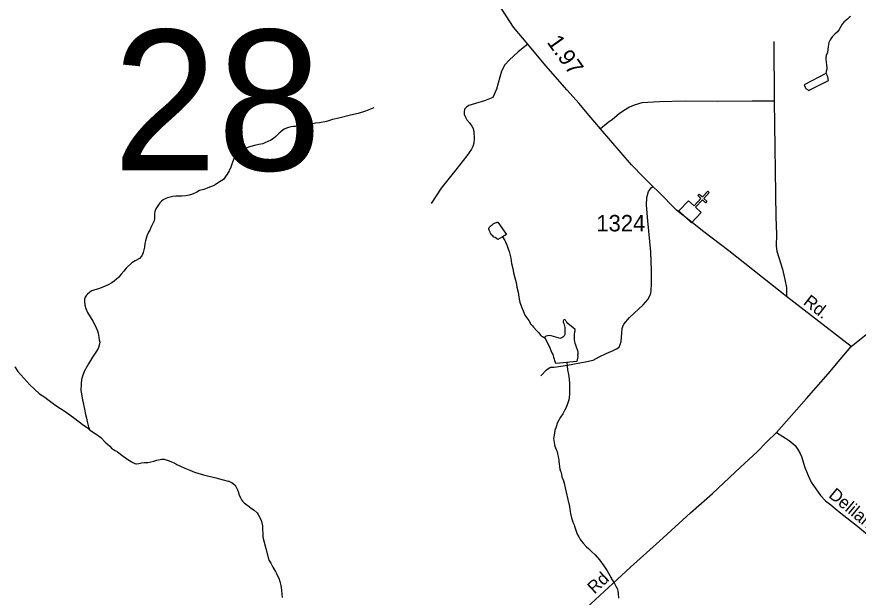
# Model space of a CAD drawing. Extents: x 2220236 to 2384410, y 720751 to 894131.
# Drawn here: x 2269709 to 2276098, y 832441 to 836847 of the extents above; entities that cross this region are included whole.
import ezdxf

# ---------------------------------------------------------------- set-up
doc = ezdxf.new("R2010")
doc.units = 0
for name, color, linetype in [('Exist Cultural Church CELL', 7, 'Continuous'), ('Exist Hydrographic Creek Single Shore', 7, 'Continuous'), ('Exist Hydrographic Misc Water Feature', 7, 'Continuous'), ('Exist Hydrographic Pond Under 1500 Sq Ft', 7, 'Continuous'), ('Exist Road Non-System Type 51', 7, 'Continuous'), ('Exist Road Non-System Type 51 Label', 7, 'Continuous'), ('Exist Road Secondary Mileage Hundredths English Label', 7, 'Continuous'), ('Exist Road Secondary Structure Standard Bridge Number Label', 7, 'Continuous'), ('Exist Road Secondary Type 51 Attributed', 7, 'Continuous'), ('Exist Road Secondary Type 51 Label', 7, 'Continuous'), ('Exist Road Secondary Type 51 Number Label', 7, 'Continuous')]:
    doc.layers.add(name, color=color, linetype=linetype)

msp = doc.modelspace()

# ---------------------------------------------------------------- linework, layer by layer
at = {"layer": 'Exist Cultural Church CELL'}
msp.add_lwpolyline([(2274809.8, 835451.2), (2274851.4, 835412.3), (2274903.5, 835467.7), (2274880.2, 835489.7), (2274891.2, 835501.3), (2274914.5, 835479.4), (2274955.7, 835523.2), (2274967.3, 835512.2), (2274926.1, 835468.4), (2274949.5, 835446.5), (2274938.5, 835434.8), (2274915.2, 835456.8), (2274863, 835401.3), (2274905, 835361.7), (2274832, 835284.2), (2274736.9, 835373.6)], close=True, dxfattribs=at)
at = {"layer": 'Exist Hydrographic Creek Single Shore'}
for points in [[(2269693.2, 834190.4), (2269715.4, 834154.5), (2269806.2, 834054.2), (2269880.9, 833985.4), (2269921, 833958.4), (2269945.2, 833940.8), (2269975.6, 833918.8), (2270006, 833896.9), (2270039.9, 833873.2), (2270084, 833846.1), (2270148.6, 833797.8), (2270204.7, 833755), (2270245.1, 833725.3), (2270264.1, 833707.9)], [(2270264.1, 833707.9), (2270267.3, 833705.2), (2270303.6, 833684.1), (2270317.5, 833674), (2270345.3, 833652.1), (2270380, 833618.5), (2270414.4, 833586.7), (2270428.6, 833572.3), (2270441.5, 833563.1), (2270454.8, 833554.7), (2270473, 833545.1), (2270484.3, 833537.7), (2270496.9, 833527.6), (2270514.9, 833511.4), (2270551.4, 833486.1), (2270589.3, 833462.3), (2270605.6, 833454.8), (2270611.8, 833453), (2270617.7, 833452.9), (2270635.1, 833456.5), (2270655.2, 833461), (2270677.2, 833463.1), (2270704.2, 833464.2), (2270725.2, 833467.7), (2270749.3, 833473.8), (2270771.1, 833479.9), (2270797.8, 833485.9), (2270808, 833488.3), (2270819.1, 833488.1), (2270827.6, 833487.9), (2270835.1, 833486.1), (2270865.1, 833476.3), (2270883, 833469.4), (2270909.3, 833457.3), (2270923.3, 833448.9), (2270951.5, 833435.2), (2270983.7, 833419.7), (2271021.8, 833405.8), (2271057.8, 833390.3), (2271126, 833369.2), (2271219.9, 833346), (2271274.4, 833332.7), (2271312.3, 833322.7), (2271318.5, 833321), (2271334.1, 833315), (2271340.2, 833310.7), (2271356.7, 833298.8), (2271364.4, 833291.5), (2271370.8, 833281.5), (2271385, 833255.6), (2271391.1, 833235.1), (2271395.1, 833221.9), (2271407.7, 833193.8), (2271415.6, 833179.5), (2271423.6, 833169.5), (2271435.8, 833157.8), (2271455.8, 833142), (2271474.2, 833128.5), (2271490, 833114), (2271510.1, 833102.1), (2271532.6, 833080.4), (2271540.5, 833068.7), (2271563.3, 833024.9), (2271573.2, 832981.1), (2271577.9, 832895.1), (2271598.8, 832809.4), (2271621.9, 832722), (2271637.8, 832697.7), (2271642.2, 832687.8), (2271652, 832669.5), (2271660.2, 832655.6), (2271672.6, 832636.3), (2271680.5, 832619.7), (2271689, 832602.5), (2271698.8, 832585.9), (2271707.1, 832558.5), (2271713.4, 832530.5), (2271717.9, 832494.3), (2271722.1, 832462.4), (2271724.3, 832438.4)]]:
    msp.add_lwpolyline(points, dxfattribs=at)
at = {"layer": 'Exist Hydrographic Misc Water Feature'}
for points in [[(2276040, 836850.7), (2276029.9, 836841.1), (2276019.9, 836833.1), (2276006.3, 836822.9), (2275988.2, 836806.9), (2275976.4, 836790.7), (2275966.9, 836772.9), (2275952.9, 836750.2), (2275941.1, 836734), (2275921.1, 836716.4), (2275901.6, 836695.5), (2275885.4, 836673.5), (2275875.8, 836651.8), (2275869.9, 836621.4), (2275868.5, 836599.4), (2275864.7, 836577.2), (2275854.7, 836553.8), (2275853.1, 836535.8), (2275853.1, 836523.3), (2275854.4, 836506.9), (2275857.7, 836477.3), (2275859.8, 836465.1), (2275859.8, 836449.4), (2275855.9, 836435.7), (2275853.5, 836416.1)], [(2272419.6, 836156.6), (2272356.1, 836130.1), (2272300.3, 836114.2), (2272242.7, 836101.3), (2272153, 836078.5), (2272106.8, 836068), (2272061.3, 836053.5), (2272006.9, 836043.2), (2271977.3, 836038.9), (2271935.2, 836030.6), (2271857.5, 836018.4), (2271825.7, 836015.8), (2271809.6, 836015.1), (2271790.5, 836012.2), (2271772.7, 836007.7), (2271757.5, 836003.1), (2271739.6, 835994.6), (2271729.6, 835987.3), (2271712.3, 835974.5), (2271700.3, 835964.3), (2271690.2, 835954.6), (2271676.1, 835938.5), (2271657.1, 835922.5), (2271636.5, 835909.8), (2271592.8, 835889.4), (2271576.9, 835883.2), (2271546.9, 835877.2), (2271513, 835870.4), (2271468.8, 835858.2), (2271449, 835850.4), (2271429.1, 835840.3), (2271409.2, 835829.9), (2271393.5, 835818.1), (2271378.4, 835800.4), (2271365.6, 835783.2), (2271357.8, 835771.3), (2271350.1, 835749.1), (2271342.1, 835727.3), (2271334.4, 835705.2), (2271322.8, 835683.4), (2271320.8, 835679.2), (2271307.1, 835652.6), (2271293.3, 835634.9), (2271277.4, 835612.9), (2271253.5, 835596.3), (2271239.5, 835588.4), (2271213.6, 835571.6), (2271193.7, 835562.1), (2271171.9, 835553.7), (2271154.1, 835547.5), (2271128.3, 835537.2), (2271096.2, 835527.4), (2271074.4, 835517), (2271043.2, 835501.3), (2271016.5, 835492), (2270992.7, 835487.6), (2270960.9, 835485.9), (2270916.6, 835485.2), (2270893.9, 835484.1), (2270852.7, 835472.4), (2270840.8, 835468.8), (2270820.9, 835456.7), (2270807.3, 835448.1), (2270795.5, 835434.3), (2270785.4, 835419.7), (2270779.6, 835411.6), (2270773.5, 835403.6), (2270763.7, 835388.3), (2270757.8, 835370.4), (2270754.2, 835354.1), (2270754.3, 835327.9), (2270753.3, 835313.8), (2270752.1, 835304), (2270750.4, 835297.4), (2270748.6, 835293.5), (2270746.6, 835289.3), (2270727, 835248.1), (2270717.4, 835227.6), (2270709.2, 835211.4), (2270699.6, 835189.6), (2270693.7, 835175), (2270686.2, 835147.2), (2270681.9, 835126.7), (2270678.3, 835097.2), (2270669, 835059), (2270664.8, 835049.3), (2270656.9, 835031.4), (2270639.2, 835012.7), (2270607.3, 834994.7), (2270581.4, 834980.5), (2270537.9, 834937.8), (2270520.1, 834916.2), (2270500.2, 834893.6), (2270482.4, 834871), (2270448.9, 834838.9), (2270429, 834826.9), (2270403.1, 834812.6)], [(2273397.7, 835177.9), (2273414.5, 835149.7), (2273418.6, 835139.8), (2273424.9, 835125.6), (2273431.1, 835108.4), (2273439.5, 835085.9), (2273447.2, 835064.4), (2273455.8, 835034.1), (2273460, 835014.3), (2273466.4, 834974.8), (2273474.8, 834936.9), (2273480.9, 834902.3), (2273489.3, 834864.4), (2273499.4, 834830.5), (2273505.9, 834794.2), (2273516.3, 834757.3), (2273520.4, 834718.5), (2273527, 834690.5), (2273531, 834673.3), (2273541.2, 834645.3), (2273553.7, 834615.5), (2273565.8, 834581.4), (2273573.8, 834571.4), (2273596.1, 834541.5), (2273612.3, 834513.2), (2273624.8, 834501.5), (2273632.8, 834491.5), (2273658.8, 834464.1), (2273670.7, 834450.7), (2273687.2, 834428), (2273693.7, 834423), (2273701.2, 834418.9), (2273713.2, 834412.7), (2273718, 834410.4)], [(2270403.1, 834812.6), (2270375.3, 834800.1), (2270329.7, 834782.3), (2270299.7, 834773.8), (2270277.6, 834767.7), (2270261.9, 834757.5), (2270245.8, 834741.4), (2270238.1, 834733.4), (2270228, 834718.9), (2270222.4, 834703.2), (2270222.4, 834686.8), (2270224.5, 834658.9), (2270231.4, 834631.9), (2270244.6, 834601.1), (2270265.2, 834569.5), (2270285.9, 834537.3), (2270302, 834507.4), (2270310.1, 834485.9), (2270320.4, 834461.8), (2270326.6, 834446.2), (2270330.9, 834415.6), (2270335.1, 834395.9), (2270339, 834377.7), (2270337.4, 834362.3), (2270325.5, 834328.2), (2270307.9, 834301.3), (2270284.4, 834261.8), (2270252.9, 834213.2), (2270242.7, 834195.4), (2270221.2, 834154.8), (2270217.1, 834146.7), (2270207.7, 834119), (2270199.9, 834093), (2270196, 834060.9), (2270194.6, 834011.1), (2270199, 833984.7), (2270204.9, 833950.8), (2270214.4, 833903.1), (2270221.9, 833868.5), (2270230.2, 833828.3), (2270236.5, 833800.9), (2270242.9, 833775.5), (2270246.7, 833754.8), (2270252.9, 833735), (2270264.1, 833707.9)], [(2273885, 834223.9), (2273889.1, 834195.9), (2273891.4, 834166.3), (2273897.9, 834132.7), (2273901.8, 834116.3), (2273904, 834093.9), (2273906.4, 834066), (2273906.5, 834038.1), (2273906.9, 834014.5), (2273906.9, 833982.3), (2273903.1, 833957.8), (2273901.8, 833938.2), (2273891.6, 833908.2), (2273880.2, 833880.6), (2273868.3, 833857.8), (2273854.7, 833833.5), (2273836.7, 833807.7), (2273814.9, 833767.8), (2273803.4, 833733.6), (2273793.6, 833705.2), (2273788, 833670.9), (2273784.2, 833645.4), (2273792.4, 833599.3), (2273794.8, 833587.1), (2273805.1, 833561.3), (2273811, 833545.8), (2273815.2, 833529.3), (2273819.4, 833509.5), (2273821.4, 833493.8), (2273823.8, 833483.2), (2273825.7, 833467.4), (2273826.2, 833455.3), (2273829.9, 833431.3), (2273832.2, 833413.2), (2273838.4, 833397.6), (2273842.8, 833386.1), (2273848.7, 833355.4), (2273861.1, 833324), (2273865.4, 833305.9), (2273871.5, 833269.7), (2273879.7, 833238.3), (2273892.3, 833182.3), (2273905, 833127.9), (2273907.2, 833106.6), (2273913.4, 833076.3), (2273919.6, 833044), (2273925.8, 833026.8), (2273930.1, 833010.3), (2273940.1, 832988.8), (2273942.6, 832978.9), (2273950.6, 832956.4), (2273964.6, 832918.4), (2273977, 832898.5), (2273987, 832878.6), (2273997.3, 832865.3), (2274009.1, 832851.3), (2274031.5, 832825.2), (2274051.8, 832807.7), (2274073.7, 832787.6), (2274100.1, 832762.4), (2274132.4, 832724.1), (2274166.9, 832679.1), (2274191.4, 832640.8), (2274211.6, 832605), (2274229.7, 832573.5), (2274248.1, 832543.6), (2274258.2, 832525.3), (2274268.3, 832507.1), (2274272.5, 832487.3), (2274274.7, 832467.6), (2274277.3, 832434.1)]]:
    msp.add_lwpolyline(points, dxfattribs=at)
at = {"layer": 'Exist Hydrographic Pond Under 1500 Sq Ft'}
for points in [[(2275853.5, 836416.1), (2275688.7, 836329.9), (2275694.9, 836313.4), (2275697.1, 836307.8), (2275701, 836303.4), (2275705.2, 836300.1), (2275707.1, 836297.7), (2275713.2, 836294.3), (2275721.3, 836288.3), (2275872.4, 836363.2), (2275866.5, 836391.2), (2275862.1, 836402.8), (2275860, 836411), (2275855.9, 836417.7), (2275853.5, 836416.1)], [(2273397.7, 835177.9), (2273362.6, 835157.4), (2273352.5, 835163.1), (2273340.5, 835171.6), (2273330.5, 835175.1), (2273324.4, 835183.4), (2273316.3, 835189.5), (2273310.2, 835196.8), (2273306.4, 835202.8), (2273302, 835211.1), (2273300.2, 835216.7), (2273296.1, 835226.6), (2273294, 835234.9), (2273293.8, 835240.8), (2273295.9, 835247.3), (2273299.6, 835252.8), (2273302, 835257), (2273309.6, 835263.4), (2273317.6, 835268.8), (2273325.6, 835275.2), (2273337.6, 835281.5), (2273341.5, 835283.1), (2273347.5, 835285.6), (2273351.4, 835285.5), (2273357.4, 835287.7), (2273361.4, 835289.2), (2273426.3, 835193.8), (2273397.7, 835177.9)], [(2273885, 834223.9), (2273908.7, 834226.7), (2273964.9, 834233), (2273968.7, 834254.9), (2273970.6, 834269), (2273970.2, 834281.1), (2273972.3, 834289.3), (2273971.9, 834299.1), (2273968, 834315), (2273963.9, 834324.9), (2273959.6, 834338.8), (2273953.4, 834354.6), (2273949.7, 834366.8), (2273945.4, 834381), (2273943.4, 834394.9), (2273943.3, 834406.3), (2273943.2, 834417.2), (2273943.2, 834432.6), (2273947, 834458.7), (2273948.8, 834464.6), (2273948.6, 834474.4), (2273930.6, 834488.6), (2273908.3, 834506.4), (2273892.2, 834519.9), (2273886.1, 834528.2), (2273880, 834533.9), (2273878.2, 834539.9), (2273875.9, 834543.9), (2273870.1, 834548.2), (2273863.8, 834545.7), (2273860.2, 834541.9), (2273858.1, 834536), (2273858.2, 834527.8), (2273862.3, 834519.5), (2273866.4, 834509.6), (2273868.4, 834498.1), (2273870.5, 834488.2), (2273870.5, 834471.8), (2273870.9, 834458), (2273870.9, 834443.9), (2273869.1, 834434.1), (2273865, 834426), (2273855.2, 834414.1), (2273847.3, 834410), (2273833.4, 834405.3), (2273819.4, 834409.9), (2273801.1, 834415.2), (2273785.1, 834419.5), (2273766.9, 834424.8), (2273753.1, 834426.7), (2273739, 834424.7), (2273729.1, 834422.3), (2273717.5, 834416.9), (2273717.4, 834412.7), (2273718, 834410.4)], [(2273718, 834410.4), (2273719.3, 834407), (2273725.3, 834397.1), (2273731.6, 834384.5), (2273748, 834350.7), (2273756.2, 834334.8), (2273763.9, 834314.9), (2273772.4, 834296.7), (2273778.4, 834283.5), (2273784.5, 834263), (2273788.8, 834247.2), (2273792.8, 834237.3), (2273796.8, 834225), (2273799.3, 834217.4), (2273860.7, 834222.1), (2273885, 834223.9)]]:
    msp.add_lwpolyline(points, dxfattribs=at)
at = {"layer": 'Exist Road Non-System Type 51'}
msp.add_line((2275457.1, 836661.2), (2275461.2, 836207.4), dxfattribs=at)
for points in [[(2273589.2, 836639.6), (2273516.4, 836582.5), (2273447.5, 836517.6), (2273414.1, 836482.1), (2273388.5, 836434.9), (2273350.1, 836299), (2273324.6, 836234.1), (2273260.6, 836210.5), (2273191.8, 836188.8), (2273140.6, 836173), (2273122.9, 836161.2), (2273109.1, 836145.5), (2273105.2, 836125.8), (2273105.2, 836108.1), (2273117, 836084.5), (2273126.8, 836064.8), (2273146.5, 836043.1), (2273164.2, 836017.5), (2273174.1, 835999.8), (2273178, 835974.2), (2273181.9, 835923), (2273178, 835887.6), (2273172.1, 835862), (2273160.3, 835842.3), (2273124.9, 835791.1), (2273042.2, 835684.8), (2272932.1, 835547), (2272855.3, 835428.9)], [(2275461.2, 836207.4), (2275293.2, 836207.7), (2275031.5, 836205.4), (2274783.6, 836207.1), (2274589.6, 836203.1), (2274455.9, 836193.9), (2274395.9, 836177.4), (2274360.1, 836161.1), (2274314.5, 836134.7), (2274282.7, 836110.1), (2274233, 836068), (2274199.3, 836045.7), (2274141.9, 835997.1)], [(2275461.2, 836207.4), (2275471.5, 835325.8), (2275476.8, 835196), (2275475.6, 835106), (2275479.9, 835068.1), (2275523.3, 834930.4), (2275541.8, 834852.7), (2275552.4, 834792.9), (2275554.8, 834758.8), (2275553.1, 834722.9)], [(2273689.2, 834121.3), (2273731.4, 834166.1), (2273741.9, 834174), (2273760.3, 834187.1), (2273789.3, 834187.1), (2273889.4, 834203), (2274023.7, 834226.7), (2274084.3, 834239.9), (2274131.7, 834266.2), (2274184.4, 834289.9), (2274237.1, 834313.6), (2274263.4, 834326.8), (2274281.8, 834340), (2274289.7, 834358.5), (2274297.6, 834382.2), (2274302.9, 834445.4), (2274305.6, 834479.7), (2274310.8, 834495.5), (2274318.7, 834514), (2274360.9, 834564), (2274466.2, 834661.5), (2274500.5, 834701.1), (2274521.5, 834738), (2274526.8, 834767), (2274529.4, 834822.3), (2274529.4, 834919.8), (2274524.2, 835062.2), (2274500.5, 835299.4), (2274489.9, 835418), (2274493.9, 835475.9), (2274504.4, 835520.7), (2274528.1, 835552.4), (2274539.2, 835559)], [(2275476.5, 833691.2), (2275573.1, 833629.7), (2275618.8, 833592.8), (2275639.8, 833562.9), (2275658.3, 833530.4), (2275666.5, 833508.4), (2275692.5, 833425.9), (2275718.9, 833364.4), (2275741.7, 833313.4), (2275811.9, 833213.3), (2275848.8, 833171.1), (2275889.2, 833143), (2275924.3, 833113.1), (2275966.3, 833079.5), (2276092, 832979.6), (2276153.4, 832930.4), (2276213.1, 832875.9), (2276250.9, 832825), (2276280.8, 832763.5), (2276293, 832710.8), (2276319, 832568.9), (2276324.5, 832468.3)]]:
    msp.add_lwpolyline(points, dxfattribs=at)
at = {"layer": 'Exist Road Secondary Type 51 Attributed'}
for points in [[(2276044.6, 834343.1), (2275553.1, 834722.9), (2275114.9, 835070.6), (2274925.1, 835214.3), (2274814.9, 835302.9), (2274719.4, 835378.8), (2274580.8, 835517.5), (2274539.2, 835559), (2274470.6, 835627.7), (2274376.3, 835723.5), (2274141.9, 835997.1), (2274055, 836098.3), (2273977.8, 836190.8), (2273889.2, 836291.2), (2273726.9, 836474.3), (2273589.2, 836639.6), (2273480.9, 836768.6), (2273368.8, 836940.8)], [(2276044.6, 834343.1), (2276146.4, 834425.7), (2276264.1, 834518.8), (2276369.4, 834604.9), (2276521.3, 834699.8), (2276882.2, 834880.7), (2278076.5, 835532.3), (2278265.3, 835637.4)], [(2273329.1, 831730), (2273381.8, 831769.7), (2273431.5, 831804), (2273550.4, 831905.1), (2273752.7, 832085.1), (2273845.9, 832173.9), (2273941.1, 832258.7), (2274038, 832361.5), (2274234.1, 832545.4), (2274369.1, 832668.5), (2274588.9, 832865.4), (2274824.2, 833079.8), (2274991, 833229.1), (2275203.5, 833427.7), (2275331.7, 833545.4), (2275403.7, 833619.2), (2275476.5, 833691.2), (2275706.2, 833948.7), (2275869, 834135.7), (2275962, 834244.7), (2276044.6, 834343.1)]]:
    msp.add_lwpolyline(points, dxfattribs=at)

# ---------------------------------------------------------------- texts
at = {"layer": 'Exist Road Non-System Type 51 Label'}
msp.add_text('Delilah Ln', height=95, rotation=320.32628, dxfattribs=at).set_placement((2275867.1, 833205))
at = {"layer": 'Exist Road Secondary Mileage Hundredths English Label'}
msp.add_text('1.97', height=125, rotation=305.47487, dxfattribs=at).set_placement((2273729.6, 836655.1))
at = {"layer": 'Exist Road Secondary Structure Standard Bridge Number Label'}
msp.add_text('28', height=1066.27, dxfattribs=at).set_placement((2270437.7, 835681.7))
at = {"layer": 'Exist Road Secondary Type 51 Label'}
for rotation, p in [(322.09403, (2275675.1, 834669.6)), (43.16141, (2274095.4, 832460.4))]:
    msp.add_text('Rd.', height=95, rotation=rotation, dxfattribs=at).set_placement(p)
at = {"layer": 'Exist Road Secondary Type 51 Number Label'}
msp.add_text('1324', height=125, dxfattribs=at).set_placement((2274109.5, 835218))

doc.saveas('drawing.dxf')
